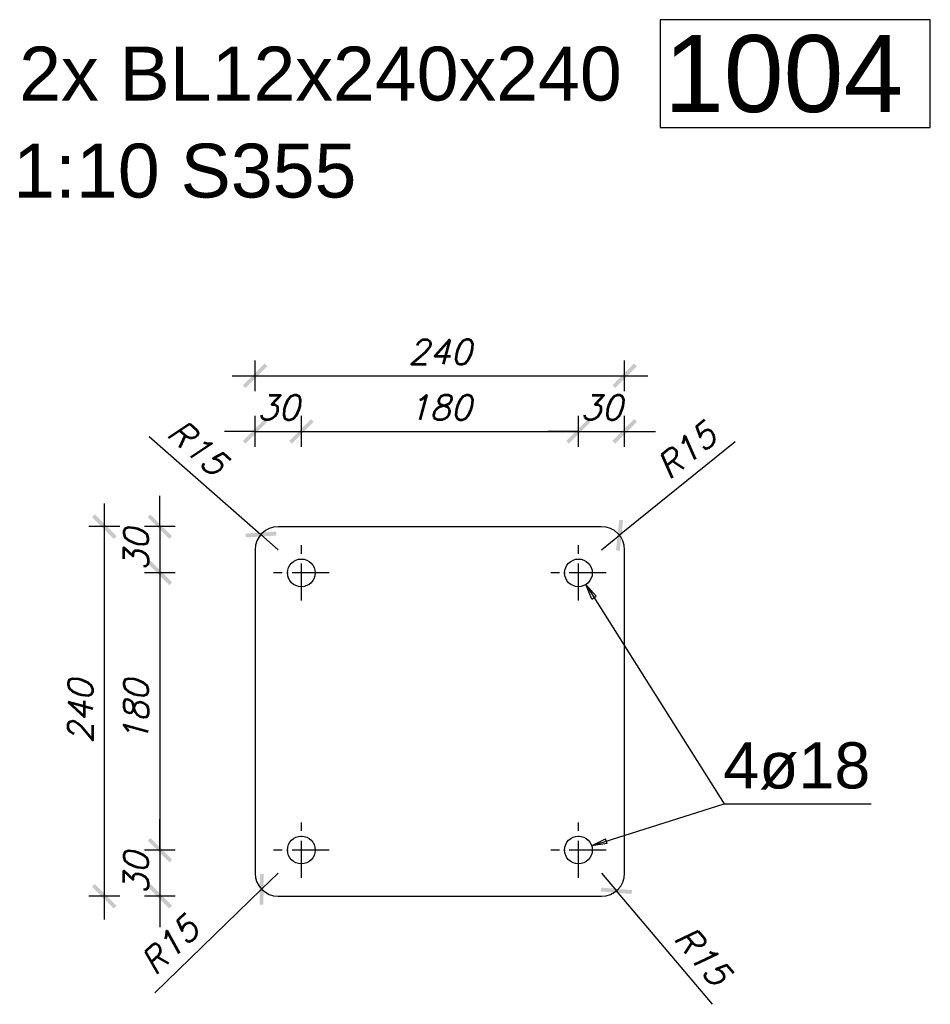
# Model space of a CAD drawing. Header units: millimetres. Extents: x 1814 to 94182, y 11562 to 49454.
# Tile 373 of 656: x 17608 to 17755, y 28498 to 28657. Entities that reach past the tile are written whole.
import ezdxf

# ---------------------------------------------------------------- set-up
doc = ezdxf.new("R2010")
doc.units = ezdxf.units.MM
doc.linetypes.add('ACAD_ISO04W100', pattern=[30, 24, -3, 0, -3])
doc.layers.add('wymiar', color=135, linetype='Continuous', lineweight=9)
doc.styles.add('ARIAL', font='arial.ttf')
doc.styles.add('WYMIARY', font='simplex.shx', dxfattribs={"oblique": 15})
doc.dimstyles.new('1--10', dxfattribs={"dimscale": 25, "dimtxt": 0.16, "dimasz": 0.2, "dimexe": 0.1, "dimexo": 0.1, "dimgap": 0.075, "dimtad": 1, "dimdec": 0, "dimlfac": 4, "dimrnd": 0.01, "dimzin": 9, "dimtxsty": 'WYMIARY', "dimblk": 'ARCHTICK', "dimcen": 0.2, "dimdle": 0.15, "dimadec": 1, "dimazin": 1, "dimtfac": 1, "dimtdec": 0, "dimtix": 1, "dimtmove": 2, "dimatfit": 3, "dimldrblk": 'ARCHTICK', "dimfxl": 0, "dimarcsym": 0})

# ---------------------------------------------------------------- blocks, each defined once
blk = doc.blocks.new('_ARCHTICK')
at = {"color": 0, "linetype": 'ByBlock', "lineweight": -2}
blk.add_solid([(0.398, 0.309), (0.309, 0.398), (-0.309, -0.398), (-0.398, -0.309)], dxfattribs=at)
blk = doc.blocks.new('*D958')
at = {"layer": 'Defpoints', "color": 0}
for p in [(17646.73, 28573.89), (17649.54, 28571.41)]:
    blk.add_point(p, dxfattribs=at)
at = {"layer": 'wymiar', "color": 0, "lineweight": -2}
for p in [(17628.57, 28589.82), (17649.54, 28571.41)]:
    blk.add_line(p, (17646.73, 28573.89), dxfattribs=at)
at = {"layer": 'wymiar', "color": 0, "lineweight": -2, "xscale": 5, "yscale": 5, "zscale": 5, "rotation": 318.7244135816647}
blk.add_blockref('_ARCHTICK', (17646.73, 28573.89), dxfattribs=at)
at = {"layer": 'wymiar', "color": 0, "insert": (17636.45, 28588.07), "char_height": 4, "attachment_point": 5, "rotation": 318.7244, "style": 'WYMIARY'}
blk.add_mtext('R15', dxfattribs=at)
blk = doc.blocks.new('*D959')
at = {"layer": 'Defpoints', "color": 0}
for p in [(17704.97, 28573.77), (17702.05, 28571.41)]:
    blk.add_point(p, dxfattribs=at)
at = {"layer": 'wymiar', "color": 0, "lineweight": -2}
for p in [(17723.75, 28588.96), (17702.05, 28571.41)]:
    blk.add_line(p, (17704.97, 28573.77), dxfattribs=at)
at = {"layer": 'wymiar', "color": 0, "lineweight": -2, "xscale": 5, "yscale": 5, "zscale": 5, "rotation": 218.9591437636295}
blk.add_blockref('_ARCHTICK', (17704.97, 28573.77), dxfattribs=at)
at = {"layer": 'wymiar', "color": 0, "insert": (17715.81, 28587.52), "char_height": 4, "attachment_point": 5, "rotation": 38.9591, "style": 'WYMIARY'}
blk.add_mtext('R15', dxfattribs=at)
blk = doc.blocks.new('*D960')
at = {"layer": 'Defpoints', "color": 0}
for p in [(17702.05, 28518.91), (17704.47, 28516.05)]:
    blk.add_point(p, dxfattribs=at)
at = {"layer": 'wymiar', "color": 0, "lineweight": -2}
for p in [(17702.05, 28518.91), (17720.08, 28497.62)]:
    blk.add_line(p, (17704.47, 28516.05), dxfattribs=at)
at = {"layer": 'wymiar', "color": 0, "lineweight": -2, "xscale": 5, "yscale": 5, "zscale": 5, "rotation": 130.263818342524}
blk.add_blockref('_ARCHTICK', (17704.47, 28516.05), dxfattribs=at)
at = {"layer": 'wymiar', "color": 0, "insert": (17718.47, 28505.53), "char_height": 4, "attachment_point": 5, "rotation": 310.2638, "style": 'WYMIARY'}
blk.add_mtext('R15', dxfattribs=at)
blk = doc.blocks.new('*D961')
at = {"layer": 'Defpoints', "color": 0}
for p in [(17649.54, 28518.91), (17646.85, 28516.3)]:
    blk.add_point(p, dxfattribs=at)
at = {"layer": 'wymiar', "color": 0, "lineweight": -2}
for p in [(17649.54, 28518.91), (17629.51, 28499.49)]:
    blk.add_line(p, (17646.85, 28516.3), dxfattribs=at)
at = {"layer": 'wymiar', "color": 0, "lineweight": -2, "xscale": 5, "yscale": 5, "zscale": 5, "rotation": 44.11364705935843}
blk.add_blockref('_ARCHTICK', (17646.85, 28516.3), dxfattribs=at)
at = {"layer": 'wymiar', "color": 0, "insert": (17631.89, 28507.2), "char_height": 4, "attachment_point": 5, "rotation": 44.1136, "style": 'WYMIARY'}
blk.add_mtext('R15', dxfattribs=at)
blk = doc.blocks.new('*D976')
at = {"layer": 'Defpoints', "color": 0}
for p in [(17653.3, 28590.64), (17653.3, 28567.66), (17645.79, 28545.16)]:
    blk.add_point(p, dxfattribs=at)
at = {"layer": 'wymiar', "color": 0, "lineweight": -2}
for p, q in [((17645.79, 28588.14), (17645.79, 28593.14)), ((17653.3, 28588.14), (17653.3, 28593.14)), ((17645.79, 28590.64), (17640.79, 28590.64)), ((17645.79, 28590.64), (17653.3, 28590.64)), ((17653.3, 28590.64), (17658.3, 28590.64))]:
    blk.add_line(p, q, dxfattribs=at)
at = {"layer": 'wymiar', "color": 0, "lineweight": -2, "xscale": 5, "yscale": 5, "zscale": 5}
blk.add_blockref('_ARCHTICK', (17645.79, 28590.64), dxfattribs=at)
at = {"layer": 'wymiar', "color": 0, "lineweight": -2, "xscale": 5, "yscale": 5, "zscale": 5, "rotation": 180}
blk.add_blockref('_ARCHTICK', (17653.3, 28590.64), dxfattribs=at)
at = {"layer": 'wymiar', "color": 0, "insert": (17649.55, 28594.52), "char_height": 4, "attachment_point": 5, "style": 'WYMIARY'}
blk.add_mtext('30', dxfattribs=at)
blk = doc.blocks.new('*D977')
at = {"layer": 'Defpoints', "color": 0}
for p in [(17698.3, 28590.64), (17653.3, 28567.66), (17698.3, 28567.66)]:
    blk.add_point(p, dxfattribs=at)
at = {"layer": 'wymiar', "color": 0, "lineweight": -2}
for p, q in [((17653.3, 28588.14), (17653.3, 28593.14)), ((17698.3, 28588.14), (17698.3, 28593.14)), ((17649.55, 28590.64), (17702.05, 28590.64))]:
    blk.add_line(p, q, dxfattribs=at)
at = {"layer": 'wymiar', "color": 0, "lineweight": -2, "xscale": 5, "yscale": 5, "zscale": 5, "rotation": 180}
blk.add_blockref('_ARCHTICK', (17653.3, 28590.64), dxfattribs=at)
at = {"layer": 'wymiar', "color": 0, "lineweight": -2, "xscale": 5, "yscale": 5, "zscale": 5}
blk.add_blockref('_ARCHTICK', (17698.3, 28590.64), dxfattribs=at)
at = {"layer": 'wymiar', "color": 0, "insert": (17675.8, 28594.52), "char_height": 4, "attachment_point": 5, "style": 'WYMIARY'}
blk.add_mtext('180', dxfattribs=at)
blk = doc.blocks.new('*D978')
at = {"layer": 'Defpoints', "color": 0}
for p in [(17705.8, 28590.64), (17705.8, 28571.41), (17698.3, 28567.66)]:
    blk.add_point(p, dxfattribs=at)
at = {"layer": 'wymiar', "color": 0, "lineweight": -2}
for p, q in [((17698.3, 28588.14), (17698.3, 28593.14)), ((17705.8, 28588.14), (17705.8, 28593.14)), ((17698.3, 28590.64), (17693.3, 28590.64)), ((17698.3, 28590.64), (17705.8, 28590.64)), ((17705.8, 28590.64), (17710.8, 28590.64))]:
    blk.add_line(p, q, dxfattribs=at)
at = {"layer": 'wymiar', "color": 0, "lineweight": -2, "xscale": 5, "yscale": 5, "zscale": 5}
blk.add_blockref('_ARCHTICK', (17698.3, 28590.64), dxfattribs=at)
at = {"layer": 'wymiar', "color": 0, "lineweight": -2, "xscale": 5, "yscale": 5, "zscale": 5, "rotation": 180}
blk.add_blockref('_ARCHTICK', (17705.8, 28590.64), dxfattribs=at)
at = {"layer": 'wymiar', "color": 0, "insert": (17702.05, 28594.52), "char_height": 4, "attachment_point": 5, "style": 'WYMIARY'}
blk.add_mtext('30', dxfattribs=at)
blk = doc.blocks.new('*D979')
at = {"layer": 'Defpoints', "color": 0}
for p in [(17705.8, 28599.67), (17645.79, 28555.64), (17705.8, 28555.64)]:
    blk.add_point(p, dxfattribs=at)
at = {"layer": 'wymiar', "color": 0, "lineweight": -2}
for p, q in [((17645.79, 28597.17), (17645.79, 28602.17)), ((17705.8, 28597.17), (17705.8, 28602.17)), ((17642.04, 28599.67), (17709.55, 28599.67))]:
    blk.add_line(p, q, dxfattribs=at)
at = {"layer": 'wymiar', "color": 0, "lineweight": -2, "xscale": 5, "yscale": 5, "zscale": 5, "rotation": 180}
blk.add_blockref('_ARCHTICK', (17645.79, 28599.67), dxfattribs=at)
at = {"layer": 'wymiar', "color": 0, "lineweight": -2, "xscale": 5, "yscale": 5, "zscale": 5}
blk.add_blockref('_ARCHTICK', (17705.8, 28599.67), dxfattribs=at)
at = {"layer": 'wymiar', "color": 0, "insert": (17675.8, 28603.54), "char_height": 4, "attachment_point": 5, "style": 'WYMIARY'}
blk.add_mtext('240', dxfattribs=at)
blk = doc.blocks.new('*D981')
at = {"layer": 'Defpoints', "color": 0}
for p in [(17675.8, 28575.17), (17630.32, 28567.66), (17653.3, 28567.66)]:
    blk.add_point(p, dxfattribs=at)
at = {"layer": 'wymiar', "color": 0, "lineweight": -2}
for p, q in [((17630.32, 28575.17), (17630.32, 28580.17)), ((17632.82, 28575.17), (17627.82, 28575.17)), ((17630.32, 28575.17), (17630.32, 28567.66)), ((17632.82, 28567.66), (17627.82, 28567.66)), ((17630.32, 28567.66), (17630.32, 28562.66))]:
    blk.add_line(p, q, dxfattribs=at)
at = {"layer": 'wymiar', "color": 0, "lineweight": -2, "xscale": 5, "yscale": 5, "zscale": 5}
for p, rotation in [((17630.32, 28575.17), 270), ((17630.32, 28567.66), 90)]:
    blk.add_blockref('_ARCHTICK', p, dxfattribs=dict(at, rotation=rotation))
at = {"layer": 'wymiar', "color": 0, "insert": (17626.44, 28571.42), "char_height": 4, "attachment_point": 5, "rotation": 90, "style": 'WYMIARY'}
blk.add_mtext('30', dxfattribs=at)
blk = doc.blocks.new('*D982')
at = {"layer": 'Defpoints', "color": 0}
for p in [(17653.3, 28567.66), (17630.32, 28522.66), (17653.3, 28522.66)]:
    blk.add_point(p, dxfattribs=at)
at = {"layer": 'wymiar', "color": 0, "lineweight": -2}
for p, q in [((17630.32, 28571.41), (17630.32, 28518.91)), ((17632.82, 28567.66), (17627.82, 28567.66)), ((17632.82, 28522.66), (17627.82, 28522.66))]:
    blk.add_line(p, q, dxfattribs=at)
at = {"layer": 'wymiar', "color": 0, "lineweight": -2, "xscale": 5, "yscale": 5, "zscale": 5}
for p, rotation in [((17630.32, 28567.66), 90), ((17630.32, 28522.66), 270)]:
    blk.add_blockref('_ARCHTICK', p, dxfattribs=dict(at, rotation=rotation))
at = {"layer": 'wymiar', "color": 0, "insert": (17626.44, 28545.16), "char_height": 4, "attachment_point": 5, "rotation": 90, "style": 'WYMIARY'}
blk.add_mtext('180', dxfattribs=at)
blk = doc.blocks.new('*D983')
at = {"layer": 'Defpoints', "color": 0}
for p in [(17653.3, 28522.66), (17630.32, 28515.16), (17649.55, 28515.16)]:
    blk.add_point(p, dxfattribs=at)
at = {"layer": 'wymiar', "color": 0, "lineweight": -2}
for p, q in [((17630.32, 28522.66), (17630.32, 28527.66)), ((17632.82, 28522.66), (17627.82, 28522.66)), ((17630.32, 28522.66), (17630.32, 28515.16)), ((17632.82, 28515.16), (17627.82, 28515.16)), ((17630.32, 28515.16), (17630.32, 28510.16))]:
    blk.add_line(p, q, dxfattribs=at)
at = {"layer": 'wymiar', "color": 0, "lineweight": -2, "xscale": 5, "yscale": 5, "zscale": 5}
for p, rotation in [((17630.32, 28522.66), 270), ((17630.32, 28515.16), 90)]:
    blk.add_blockref('_ARCHTICK', p, dxfattribs=dict(at, rotation=rotation))
at = {"layer": 'wymiar', "color": 0, "insert": (17626.44, 28518.91), "char_height": 4, "attachment_point": 5, "rotation": 90, "style": 'WYMIARY'}
blk.add_mtext('30', dxfattribs=at)
blk = doc.blocks.new('*D980')
at = {"layer": 'Defpoints', "color": 0}
for p in [(17665.32, 28575.17), (17621.29, 28515.16), (17665.32, 28515.16)]:
    blk.add_point(p, dxfattribs=at)
at = {"layer": 'wymiar', "color": 0, "lineweight": -2}
for p, q in [((17621.29, 28578.92), (17621.29, 28511.41)), ((17623.79, 28575.17), (17618.79, 28575.17)), ((17623.79, 28515.16), (17618.79, 28515.16))]:
    blk.add_line(p, q, dxfattribs=at)
at = {"layer": 'wymiar', "color": 0, "lineweight": -2, "xscale": 5, "yscale": 5, "zscale": 5}
for p, rotation in [((17621.29, 28575.17), 90), ((17621.29, 28515.16), 270)]:
    blk.add_blockref('_ARCHTICK', p, dxfattribs=dict(at, rotation=rotation))
at = {"layer": 'wymiar', "color": 0, "insert": (17617.42, 28545.16), "char_height": 4, "attachment_point": 5, "rotation": 90, "style": 'WYMIARY'}
blk.add_mtext('240', dxfattribs=at)

msp = doc.modelspace()

# ---------------------------------------------------------------- linework, layer by layer
at = {"color": 4}
for p, q in [((17755.443, 28657.481), (17711.596, 28657.481)), ((17711.596, 28657.481), (17711.596, 28639.981)), ((17755.443, 28639.981), (17755.443, 28657.481)), ((17711.596, 28639.981), (17755.443, 28639.981))]:
    msp.add_line(p, q, dxfattribs=at)
at = {"color": 145, "linetype": 'Continuous', "ltscale": 0.25}
for p, q in [((17702.05, 28575.164), (17649.544, 28575.164)), ((17645.794, 28571.414), (17645.794, 28518.914)), ((17705.8, 28518.914), (17705.8, 28571.414)), ((17649.544, 28515.164), (17702.05, 28515.164))]:
    msp.add_line(p, q, dxfattribs=at)
at = {"color": 10, "linetype": 'ACAD_ISO04W100', "ltscale": 0.25}
for p, q in [((17653.297, 28563.164), (17653.297, 28572.164)), ((17653.297, 28563.164), (17653.297, 28572.164)), ((17698.297, 28563.164), (17698.297, 28572.164)), ((17698.297, 28563.164), (17698.297, 28572.164)), ((17657.797, 28567.664), (17648.797, 28567.664)), ((17657.797, 28567.664), (17648.797, 28567.664)), ((17653.297, 28567.664), (17653.297, 28567.664)), ((17702.797, 28567.664), (17693.797, 28567.664)), ((17702.797, 28567.664), (17693.797, 28567.664)), ((17698.297, 28567.664), (17698.297, 28567.664)), ((17653.297, 28518.164), (17653.297, 28527.164)), ((17653.297, 28518.164), (17653.297, 28527.164)), ((17698.297, 28518.164), (17698.297, 28527.164)), ((17698.297, 28518.164), (17698.297, 28527.164)), ((17657.797, 28522.664), (17648.797, 28522.664)), ((17657.797, 28522.664), (17648.797, 28522.664)), ((17653.297, 28522.664), (17653.297, 28522.664)), ((17702.797, 28522.664), (17693.797, 28522.664)), ((17702.797, 28522.664), (17693.797, 28522.664)), ((17698.297, 28522.664), (17698.297, 28522.664))]:
    msp.add_line(p, q, dxfattribs=at)
at = {"color": 0, "linetype": 'ByBlock', "lineweight": -2}
for p, q in [((17700.478, 28563.424, -9495.517), (17699.497, 28565.761, -9495.517)), ((17699.497, 28565.761, -9495.517), (17701.183, 28563.869, -9495.517)), ((17700.478, 28563.424, -9495.517), (17701.183, 28563.869, -9495.517)), ((17700.442, 28523.344, -9495.517), (17702.699, 28524.497, -9495.517)), ((17702.951, 28523.703, -9495.517), (17702.699, 28524.497, -9495.517)), ((17702.951, 28523.703, -9495.517), (17700.442, 28523.344, -9495.517))]:
    msp.add_line(p, q, dxfattribs=at)
at = {"color": 7}
for p, q in [((17699.497, 28565.761), (17721.948, 28530.164)), ((17700.442, 28523.344), (17721.948, 28530.164)), ((17721.948, 28530.164), (17745.829, 28530.164))]:
    msp.add_line(p, q, dxfattribs=at)
at = {"color": 145, "linetype": 'Continuous', "ltscale": 0.25}
for centre in [(17653.297, 28567.664), (17698.297, 28567.664), (17653.297, 28522.664), (17698.297, 28522.664)]:
    msp.add_circle(centre, 2.25, dxfattribs=at)
for centre, start, end in [((17649.544, 28571.414), 90, 180), ((17702.05, 28571.414), 0, 90), ((17649.544, 28518.914), 180, 270), ((17702.05, 28518.914), 270, 0)]:
    msp.add_arc(centre, 3.75, start, end, dxfattribs=at)

# ---------------------------------------------------------------- texts
at = {"color": 4, "style": 'ARIAL'}
msp.add_text('1004', height=12.5, dxfattribs=at).set_placement((17712.194, 28642.481))
at = {"color": 30, "style": 'ARIAL'}
for s, p in [('2x BL12x240x240 ', (17607.474, 28644.356)), ('1:10 S355', (17606.501, 28628.606))]:
    msp.add_text(s, height=8.75, dxfattribs=at).set_placement(p)
at = {"color": 7, "style": 'ARIAL'}
msp.add_text('4ø18', height=7.5, dxfattribs=at).set_placement((17721.815, 28532.664))

# ---------------------------------------------------------------- dimensions: what is measured, and where the dimension line sits
at = {"layer": 'wymiar'}
for base, p1, p2, picture, middle in [((17705.8, 28599.669), (17645.794, 28555.641), (17705.8, 28555.641), '*D979', (17675.797, 28603.544)), ((17653.297, 28590.642), (17645.794, 28545.164), (17653.297, 28567.664), '*D976', (17649.545, 28594.517)), ((17698.297, 28590.642), (17653.297, 28567.664), (17698.297, 28567.664), '*D977', (17675.797, 28594.517)), ((17705.8, 28590.642), (17698.297, 28567.664), (17705.8, 28571.414), '*D978', (17702.048, 28594.517))]:
    dim = msp.add_linear_dim(base=base, p1=p1, p2=p2, dimstyle='1--10', dxfattribs=at)
    dim.commit()
    dim.dimension.update_dxf_attribs({"geometry": picture, "text_midpoint": middle})
for center, mpoint, picture, middle in [((17649.544, 28571.414), (17646.725, 28573.888), '*D958', (17636.447, 28588.066)), ((17702.05, 28571.414), (17704.966, 28573.772), '*D959', (17715.809, 28587.523)), ((17649.544, 28518.914), (17646.851, 28516.304), '*D961', (17631.893, 28507.199)), ((17702.05, 28518.914), (17704.473, 28516.053), '*D960', (17718.468, 28505.526))]:
    dim = msp.add_radius_dim(center=center, mpoint=mpoint, dimstyle='1--10', dxfattribs=at)
    dim.commit()
    dim.dimension.update_dxf_attribs({"geometry": picture, "text_midpoint": middle})
for base, p1, p2, picture, middle in [((17630.319, 28567.664), (17675.797, 28575.167), (17653.297, 28567.664), '*D981', (17626.444, 28571.416)), ((17621.292, 28515.161), (17665.32, 28575.167), (17665.32, 28515.161), '*D980', (17617.417, 28545.164)), ((17630.319, 28522.664), (17653.297, 28567.664), (17653.297, 28522.664), '*D982', (17626.444, 28545.164)), ((17630.319, 28515.161), (17653.297, 28522.664), (17649.547, 28515.161), '*D983', (17626.444, 28518.913))]:
    dim = msp.add_linear_dim(base=base, p1=p1, p2=p2, angle=270, dimstyle='1--10', dxfattribs=at)
    dim.commit()
    dim.dimension.update_dxf_attribs({"geometry": picture, "text_midpoint": middle})

doc.saveas('drawing.dxf')
